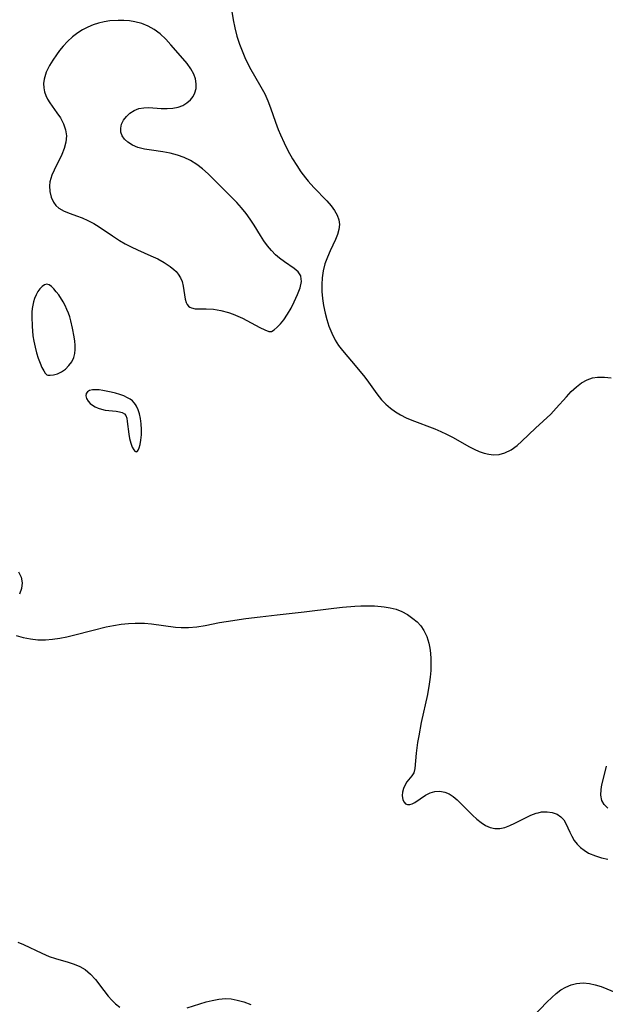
# Model space of a CAD drawing. Header units: inches. Extents: x 1073367 to 1082519, y 1569854 to 1574957.
# Tile 344 of 565: x 1081872 to 1082003, y 1570049 to 1570269. Entities that reach past the tile are written whole.
import ezdxf

# ---------------------------------------------------------------- set-up
doc = ezdxf.new("R2010")
doc.units = ezdxf.units.IN
doc.header["$MEASUREMENT"] = 0
doc.layers.add('CGG_CurvaNivelLidar_v1', color=7, linetype='Continuous', lineweight=30, true_color=0x008008)

msp = doc.modelspace()

# ---------------------------------------------------------------- linework, layer by layer
at = {"layer": 'CGG_CurvaNivelLidar_v1'}
for points in [[(1081928.5, 1570199.5175, 80), (1081928.7872, 1570199.5444, 80), (1081929.397, 1570199.9212, 80), (1081930.0525, 1570200.4797, 80), (1081930.7867, 1570201.2445, 80), (1081931.5483, 1570202.1892, 80), (1081932.3708, 1570203.4076, 80), (1081933.1465, 1570204.7529, 80), (1081933.8652, 1570206.1624, 80), (1081934.6084, 1570207.7974, 80), (1081935.1748, 1570209.3519, 80), (1081935.4616, 1570210.7504, 80), (1081935.3622, 1570211.9194, 80), (1081935.3307, 1570212.0112, 80), (1081934.7396, 1570212.8784, 80), (1081933.8611, 1570213.6238, 80), (1081931.6884, 1570215.1111, 80), (1081930.5436, 1570215.9596, 80), (1081929.7023, 1570216.6927, 80), (1081928.7798, 1570217.6539, 80), (1081927.9127, 1570218.7122, 80), (1081927.0922, 1570219.8437, 80), (1081926.3111, 1570221.0287, 80), (1081924.8608, 1570223.3753, 80), (1081923.9973, 1570224.6908, 80), (1081923.0762, 1570225.9785, 80), (1081922.0909, 1570227.2232, 80), (1081920.9883, 1570228.4671, 80), (1081919.8333, 1570229.6643, 80), (1081914.5941, 1570234.8492, 80), (1081913.3493, 1570235.9654, 80), (1081912.0362, 1570236.976, 80), (1081910.6702, 1570237.822, 80), (1081909.2291, 1570238.5214, 80), (1081907.728, 1570239.0654, 80), (1081906.1091, 1570239.4669, 80), (1081904.468, 1570239.7566, 80), (1081901.9455, 1570240.1328, 80), (1081900.3522, 1570240.407, 80), (1081898.8694, 1570240.7925, 80), (1081897.6658, 1570241.2996, 80), (1081896.6307, 1570241.9536, 80), (1081895.9003, 1570242.6297, 80), (1081895.3633, 1570243.3847, 80), (1081895.0586, 1570244.2006, 80), (1081895.0208, 1570245.0916, 80), (1081895.2346, 1570245.9941, 80), (1081895.6607, 1570246.8715, 80), (1081896.2964, 1570247.7192, 80), (1081897.0941, 1570248.4635, 80), (1081898.0263, 1570249.064, 80), (1081899.0739, 1570249.4745, 80), (1081900.1785, 1570249.6604, 80), (1081901.3513, 1570249.6892, 80), (1081904.0721, 1570249.5262, 80), (1081905.3916, 1570249.4978, 80), (1081906.6869, 1570249.5782, 80), (1081907.9208, 1570249.8165, 80), (1081908.9401, 1570250.1984, 80), (1081909.8534, 1570250.7326, 80), (1081910.6315, 1570251.4062, 80), (1081911.2236, 1570252.1731, 80), (1081911.6482, 1570253.0338, 80), (1081911.8881, 1570253.9638, 80), (1081911.9225, 1570255.0244, 80), (1081911.7397, 1570256.1097, 80), (1081911.358, 1570257.1897, 80), (1081910.7074, 1570258.3801, 80), (1081909.885, 1570259.5376, 80), (1081908.9521, 1570260.6728, 80), (1081906.2623, 1570263.783, 80), (1081905.1103, 1570265.0285, 80), (1081903.8666, 1570266.189, 80), (1081902.5089, 1570267.2046, 80), (1081901.1612, 1570267.9534, 80), (1081899.7214, 1570268.5327, 80), (1081898.2116, 1570268.9401, 80), (1081896.9825, 1570269.1363, 80), (1081895.7314, 1570269.2323, 80), (1081894.4675, 1570269.2387, 80), (1081892.622, 1570269.099, 80), (1081891.337, 1570268.8946, 80), (1081890.0714, 1570268.5993, 80), (1081888.836, 1570268.2071, 80), (1081887.6489, 1570267.7147, 80), (1081886.5095, 1570267.1247, 80), (1081885.4262, 1570266.4415, 80), (1081884.241, 1570265.5306, 80), (1081883.1424, 1570264.5204, 80), (1081882.1309, 1570263.4324, 80), (1081881.3612, 1570262.4882, 80), (1081880.6401, 1570261.5212, 80), (1081879.8232, 1570260.3382, 80), (1081879.0951, 1570259.1407, 80), (1081878.3694, 1570257.6226, 80), (1081877.9051, 1570256.087, 80), (1081877.7794, 1570255.1174, 80), (1081877.7991, 1570254.159, 80), (1081877.9613, 1570253.2641, 80), (1081878.2537, 1570252.4003, 80), (1081878.6622, 1570251.5704, 80), (1081879.1562, 1570250.7679, 80), (1081880.7599, 1570248.5323, 80), (1081881.5253, 1570247.3836, 80), (1081882.2117, 1570246.0831, 80), (1081882.6906, 1570244.7316, 80), (1081882.8959, 1570243.3471, 80), (1081882.7792, 1570241.9496, 80), (1081882.4025, 1570240.5481, 80), (1081881.8442, 1570239.1555, 80), (1081880.11, 1570235.679, 80), (1081879.6112, 1570234.5415, 80), (1081879.3683, 1570233.8495, 80), (1081879.1715, 1570233.0398, 80), (1081879.0779, 1570232.1817, 80), (1081879.1425, 1570230.8795, 80), (1081879.4426, 1570229.6384, 80), (1081879.9768, 1570228.5114, 80), (1081880.5242, 1570227.7878, 80), (1081881.1965, 1570227.1776, 80), (1081882.3651, 1570226.5067, 80), (1081883.7049, 1570225.9844, 80), (1081885.1508, 1570225.4846, 80), (1081886.4045, 1570225.0029, 80), (1081887.6634, 1570224.4351, 80), (1081889.0087, 1570223.7026, 80), (1081890.18, 1570222.9557, 80), (1081893.1825, 1570220.9426, 80), (1081894.7487, 1570219.9528, 80), (1081896.0622, 1570219.1953, 80), (1081897.4043, 1570218.4883, 80), (1081898.7657, 1570217.8361, 80), (1081901.7885, 1570216.52, 80), (1081903.328, 1570215.7859, 80), (1081904.7759, 1570214.9914, 80), (1081906.0921, 1570214.1265, 80), (1081906.9072, 1570213.4672, 80), (1081907.4244, 1570212.9512, 80), (1081907.8728, 1570212.4015, 80), (1081908.3856, 1570211.5816, 80), (1081908.7612, 1570210.7226, 80), (1081909.0384, 1570209.6752, 80), (1081909.4543, 1570206.7777, 80), (1081909.6734, 1570206.0262, 80), (1081909.901, 1570205.5808, 80), (1081910.1992, 1570205.2263, 80), (1081910.4652, 1570205.0203, 80), (1081910.8609, 1570204.8217, 80), (1081911.6944, 1570204.6383, 80), (1081912.8047, 1570204.6167, 80), (1081914.1442, 1570204.6425, 80), (1081915.7884, 1570204.536, 80), (1081917.4344, 1570204.2432, 80), (1081919.1582, 1570203.7681, 80), (1081920.2059, 1570203.4025, 80), (1081921.2326, 1570202.9837, 80), (1081922.2489, 1570202.5076, 80), (1081926.1814, 1570200.4387, 80), (1081927.3177, 1570199.889, 80), (1081928.1624, 1570199.5632, 80)], [(1081878.5, 1570189.8519, 80), (1081878.7051, 1570189.7746, 80), (1081879.2385, 1570189.7568, 80), (1081880.0003, 1570189.8433, 80), (1081880.8908, 1570190.0887, 80), (1081881.782, 1570190.519, 80), (1081882.643, 1570191.1322, 80), (1081883.4224, 1570191.896, 80), (1081884.0708, 1570192.7711, 80), (1081884.5392, 1570193.715, 80), (1081884.7843, 1570194.6417, 80), (1081884.8445, 1570195.545, 80), (1081884.8123, 1570196.4515, 80), (1081884.7252, 1570197.3705, 80), (1081884.5817, 1570198.3789, 80), (1081884.2413, 1570200.2521, 80), (1081883.8556, 1570201.9615, 80), (1081883.6196, 1570202.8019, 80), (1081883.3416, 1570203.6256, 80), (1081882.9811, 1570204.4999, 80), (1081882.5722, 1570205.3472, 80), (1081882.1281, 1570206.1663, 80), (1081881.1458, 1570207.7375, 80), (1081880.6198, 1570208.4602, 80), (1081880.0862, 1570209.0975, 80), (1081879.5489, 1570209.6169, 80), (1081879.0118, 1570209.9749, 80), (1081878.4784, 1570210.1131, 80), (1081877.9542, 1570209.9842, 80), (1081877.444, 1570209.6327, 80), (1081876.9556, 1570209.1135, 80), (1081876.499, 1570208.4675, 80), (1081876.0876, 1570207.7237, 80), (1081875.7394, 1570206.9017, 80), (1081875.5152, 1570206.1847, 80), (1081875.3428, 1570205.4346, 80), (1081875.2191, 1570204.66, 80), (1081875.1438, 1570203.8675, 80), (1081875.1159, 1570202.84, 80), (1081875.2033, 1570200.7489, 80), (1081875.3963, 1570198.5963, 80), (1081875.5869, 1570197.353, 80), (1081875.8487, 1570196.0485, 80), (1081876.1709, 1570194.7717, 80), (1081876.5485, 1570193.5454, 80), (1081876.9674, 1570192.4216, 80), (1081877.3975, 1570191.47, 80), (1081877.8151, 1570190.7063, 80), (1081878.1426, 1570190.214, 80), (1081878.3846, 1570189.9213, 80)], [(1081898.5, 1570172.6278, 80), (1081898.6226, 1570172.6226, 80), (1081898.7666, 1570172.7502, 80), (1081898.9304, 1570172.9882, 80), (1081899.166, 1570173.5148, 80), (1081899.3717, 1570174.2282, 80), (1081899.5469, 1570175.2301, 80), (1081899.6464, 1570176.3714, 80), (1081899.6674, 1570177.5921, 80), (1081899.6092, 1570178.8308, 80), (1081899.4719, 1570180.0251, 80), (1081899.2543, 1570181.1114, 80), (1081898.9551, 1570182.0268, 80), (1081898.574, 1570182.819, 80), (1081898.3296, 1570183.2109, 80), (1081898.0711, 1570183.5492, 80), (1081897.6526, 1570183.9759, 80), (1081897.1392, 1570184.3696, 80), (1081896.5704, 1570184.7082, 80), (1081895.7154, 1570185.1025, 80), (1081894.8056, 1570185.4315, 80), (1081893.8634, 1570185.7114, 80), (1081892.9073, 1570185.9518, 80), (1081891.0225, 1570186.3252, 80), (1081890.1831, 1570186.4418, 80), (1081889.3952, 1570186.4951, 80), (1081888.6788, 1570186.4543, 80), (1081888.0531, 1570186.289, 80), (1081887.5666, 1570186.0071, 80), (1081887.2689, 1570185.6193, 80), (1081887.2051, 1570185.1126, 80), (1081887.3648, 1570184.5463, 80), (1081887.7128, 1570183.9689, 80), (1081888.2056, 1570183.4394, 80), (1081888.723, 1570183.0282, 80), (1081889.3361, 1570182.6565, 80), (1081890.0097, 1570182.3477, 80), (1081890.7273, 1570182.1098, 80), (1081891.5488, 1570181.9355, 80), (1081892.3837, 1570181.8268, 80), (1081894.0012, 1570181.6799, 80), (1081894.7323, 1570181.5773, 80), (1081895.3684, 1570181.4069, 80), (1081895.8672, 1570181.1237, 80), (1081896.1781, 1570180.7199, 80), (1081896.3751, 1570180.1463, 80), (1081896.5071, 1570179.3871, 80), (1081896.8271, 1570176.5209, 80), (1081897.0055, 1570175.543, 80), (1081897.2897, 1570174.5097, 80), (1081897.6285, 1570173.6416, 80), (1081897.9803, 1570173.0044, 80), (1081898.1738, 1570172.7617, 80), (1081898.3412, 1570172.6274, 80)]]:
    msp.add_polyline3d(points, close=True, dxfattribs=at)
for points in [[(1081919.8666, 1570271.2092, 80), (1081920.1848, 1570269.375, 80), (1081920.5723, 1570267.5383, 80), (1081921.0422, 1570265.7142, 80), (1081921.6139, 1570263.9051, 80), (1081922.186, 1570262.384, 80), (1081922.8261, 1570260.8935, 80), (1081923.8782, 1570258.7628, 80), (1081926.4185, 1570254.3595, 80), (1081927.2515, 1570252.7657, 80), (1081927.9346, 1570251.2175, 80), (1081928.5462, 1570249.6297, 80), (1081929.6953, 1570246.3987, 80), (1081930.301, 1570244.7854, 80), (1081930.7894, 1570243.5989, 80), (1081931.5831, 1570241.8405, 80), (1081932.4429, 1570240.1144, 80), (1081933.5081, 1570238.1895, 80), (1081934.4098, 1570236.7328, 80), (1081935.3645, 1570235.3269, 80), (1081936.3641, 1570233.9779, 80), (1081936.9752, 1570233.211, 80), (1081938.258, 1570231.7701, 80), (1081941.1588, 1570228.8222, 80), (1081942.1486, 1570227.6786, 80), (1081942.8741, 1570226.6639, 80), (1081943.4475, 1570225.6252, 80), (1081943.8335, 1570224.5676, 80), (1081943.9882, 1570223.4954, 80), (1081943.8807, 1570222.4099, 80), (1081943.5639, 1570221.3068, 80), (1081943.1056, 1570220.1784, 80), (1081941.9147, 1570217.6224, 80), (1081941.2857, 1570216.1758, 80), (1081940.7347, 1570214.6793, 80), (1081940.3206, 1570213.1331, 80), (1081940.0952, 1570211.5782, 80), (1081940.0263, 1570210.0521, 80), (1081940.0732, 1570208.5052, 80), (1081940.2143, 1570206.9483, 80), (1081940.4343, 1570205.3917, 80), (1081940.7684, 1570203.6736, 80), (1081941.1567, 1570202.1937, 80), (1081941.6274, 1570200.7445, 80), (1081942.2585, 1570199.1419, 80), (1081943.0257, 1570197.6156, 80), (1081943.7867, 1570196.4287, 80), (1081944.6396, 1570195.2925, 80), (1081947.8408, 1570191.5105, 80), (1081949.6321, 1570189.2973, 80), (1081950.484, 1570188.1818, 80), (1081952.3175, 1570185.6103, 80), (1081953.3929, 1570184.2272, 80), (1081954.3365, 1570183.2464, 80), (1081955.3807, 1570182.3489, 80), (1081956.5126, 1570181.5357, 80), (1081957.6693, 1570180.8383, 80), (1081958.8845, 1570180.216, 80), (1081960.188, 1570179.6439, 80), (1081965.3447, 1570177.7045, 80), (1081966.6657, 1570177.1497, 80), (1081967.9622, 1570176.5475, 80), (1081969.2899, 1570175.8614, 80), (1081973.0553, 1570173.7223, 80), (1081974.1565, 1570173.1644, 80), (1081975.2616, 1570172.6834, 80), (1081976.367, 1570172.2989, 80), (1081977.4113, 1570172.0453, 80), (1081978.4484, 1570171.9243, 80), (1081979.7575, 1570171.9974, 80), (1081981.0188, 1570172.3332, 80), (1081982.406, 1570173.0486, 80), (1081983.724, 1570174.0239, 80), (1081984.8324, 1570175.0017, 80), (1081987.8404, 1570177.8727, 80), (1081991.2674, 1570181.0244, 80), (1081992.5121, 1570182.3468, 80), (1081994.7868, 1570184.9184, 80), (1081995.876, 1570186.0668, 80), (1081997.0093, 1570187.1311, 80), (1081998.1917, 1570188.0448, 80), (1081999.4444, 1570188.7439, 80), (1082000.5846, 1570189.1283, 80), (1082001.7703, 1570189.328, 80), (1082003.2693, 1570189.3478, 80), (1082004.7619, 1570189.1307, 80)], [(1081872.1789, 1570145.6925, 79.5), (1081872.7141, 1570144.4943, 79.5), (1081872.9393, 1570143.2536, 79.5), (1081872.8152, 1570141.9861, 79.5), (1081872.4057, 1570140.7216, 79.5)], [(1081871.6173, 1570131.4234, 79.5), (1081873.1697, 1570130.99, 79.5), (1081874.8452, 1570130.6622, 79.5), (1081876.4774, 1570130.4947, 79.5), (1081878.1631, 1570130.4713, 79.5), (1081879.7922, 1570130.5884, 79.5), (1081881.4355, 1570130.8263, 79.5), (1081882.9448, 1570131.1341, 79.5), (1081884.4559, 1570131.5016, 79.5), (1081888.8646, 1570132.6762, 79.5), (1081891.7612, 1570133.3663, 79.5), (1081893.441, 1570133.6958, 79.5), (1081895.1196, 1570133.9602, 79.5), (1081896.7936, 1570134.1444, 79.5), (1081898.2908, 1570134.2298, 79.5), (1081899.3217, 1570134.2438, 79.5), (1081900.346, 1570134.2147, 79.5), (1081901.9548, 1570134.0741, 79.5), (1081907.2598, 1570133.3057, 79.5), (1081908.5483, 1570133.2082, 79.5), (1081910.2297, 1570133.2187, 79.5), (1081912.0652, 1570133.4057, 79.5), (1081913.9048, 1570133.7124, 79.5), (1081917.1626, 1570134.323, 79.5), (1081918.661, 1570134.5633, 79.5), (1081923.0616, 1570135.2171, 79.5), (1081926.2695, 1570135.6553, 79.5), (1081930.0237, 1570136.1074, 79.5), (1081936.1216, 1570136.7385, 79.5), (1081942.7128, 1570137.5912, 79.5), (1081944.6686, 1570137.7931, 79.5), (1081947.4026, 1570138.0106, 79.5), (1081948.7608, 1570138.0756, 79.5), (1081950.3111, 1570138.0994, 79.5), (1081951.8406, 1570138.0608, 79.5), (1081953.3399, 1570137.9489, 79.5), (1081953.9567, 1570137.8769, 79.5), (1081955.3541, 1570137.6478, 79.5), (1081956.6921, 1570137.3138, 79.5), (1081957.952, 1570136.8465, 79.5), (1081959.2463, 1570136.1439, 79.5), (1081960.4338, 1570135.2888, 79.5), (1081961.3622, 1570134.4733, 79.5), (1081962.1966, 1570133.5743, 79.5), (1081962.9066, 1570132.5797, 79.5), (1081963.5702, 1570131.2238, 79.5), (1081964.0238, 1570129.7416, 79.5), (1081964.2311, 1570128.6303, 79.5), (1081964.3637, 1570127.4811, 79.5), (1081964.4422, 1570126.2202, 79.5), (1081964.4599, 1570124.9334, 79.5), (1081964.4153, 1570123.6283, 79.5), (1081964.2829, 1570122.0818, 79.5), (1081964.0788, 1570120.5261, 79.5), (1081963.6869, 1570118.2655, 79.5), (1081962.2952, 1570111.955, 79.5), (1081961.7158, 1570108.9624, 79.5), (1081961.469, 1570107.4597, 79.5), (1081961.1619, 1570105.1127, 79.5), (1081960.8836, 1570101.6788, 79.5), (1081960.6379, 1570100.699, 79.5), (1081960.2039, 1570099.9775, 79.5), (1081959.0875, 1570098.6843, 79.5), (1081958.6704, 1570097.9898, 79.5), (1081958.3422, 1570097.2075, 79.5), (1081958.1228, 1570096.3867, 79.5), (1081958.0378, 1570095.5767, 79.5), (1081958.1631, 1570094.6525, 79.5), (1081958.4368, 1570094.0964, 79.5), (1081958.7899, 1570093.7479, 79.5), (1081959.2332, 1570093.5682, 79.5), (1081959.7369, 1570093.5812, 79.5), (1081960.2921, 1570093.7561, 79.5), (1081960.8535, 1570094.0435, 79.5), (1081963.2577, 1570095.6775, 79.5), (1081964.273, 1570096.196, 79.5), (1081965.3423, 1570096.4945, 79.5), (1081966.4604, 1570096.5575, 79.5), (1081967.5777, 1570096.3537, 79.5), (1081968.5131, 1570095.9436, 79.5), (1081969.4205, 1570095.3543, 79.5), (1081970.3083, 1570094.6327, 79.5), (1081971.1096, 1570093.8913, 79.5), (1081973.7498, 1570091.2025, 79.5), (1081974.7009, 1570090.3149, 79.5), (1081975.6722, 1570089.5419, 79.5), (1081976.679, 1570088.904, 79.5), (1081977.7174, 1570088.4413, 79.5), (1081978.7852, 1570088.2016, 79.5), (1081979.8872, 1570088.221, 79.5), (1081981.0084, 1570088.4587, 79.5), (1081982.1398, 1570088.8584, 79.5), (1081983.2731, 1570089.3706, 79.5), (1081985.653, 1570090.6062, 79.5), (1081986.8426, 1570091.1802, 79.5), (1081988.0368, 1570091.6387, 79.5), (1081988.4532, 1570091.7584, 79.5), (1081989.2092, 1570091.9119, 79.5), (1081990.4433, 1570091.9747, 79.5), (1081991.6163, 1570091.8053, 79.5), (1081992.6817, 1570091.4055, 79.5), (1081993.5013, 1570090.8546, 79.5), (1081994.1725, 1570090.1438, 79.5), (1081994.687, 1570089.3033, 79.5), (1081995.5371, 1570087.3802, 79.5), (1081995.9849, 1570086.4579, 79.5), (1081996.5207, 1570085.5529, 79.5), (1081997.1683, 1570084.7003, 79.5), (1081997.898, 1570083.9727, 79.5), (1081998.7326, 1570083.3274, 79.5), (1081999.7539, 1570082.7187, 79.5), (1082001.2636, 1570082.0689, 79.5), (1082002.6348, 1570081.6447, 79.5), (1082004.0549, 1570081.3403, 79.5)], [(1082004.0609, 1570092.7515, 79.5), (1082003.2626, 1570093.5583, 79.5), (1082002.7282, 1570094.4874, 79.5), (1082002.497, 1570095.6463, 79.5), (1082002.5558, 1570096.9218, 79.5), (1082002.7359, 1570097.9716, 79.5), (1082003.381, 1570100.5999, 79.5), (1082003.7339, 1570102.1787, 79.5)], [(1081872.008, 1570062.7473, 79), (1081873.2662, 1570062.2029, 79), (1081877.3606, 1570060.2529, 79), (1081879.0002, 1570059.5727, 79), (1081880.4087, 1570059.1007, 79), (1081883.277, 1570058.27, 79), (1081884.6175, 1570057.8296, 79), (1081885.8863, 1570057.3018, 79), (1081887.0528, 1570056.6356, 79), (1081888.2863, 1570055.6068, 79), (1081889.3664, 1570054.3869, 79), (1081891.2196, 1570051.8865, 79), (1081892.22, 1570050.6307, 79), (1081893.0211, 1570049.7393, 79), (1081893.8895, 1570048.929, 79), (1081894.8641, 1570048.2164, 79)], [(1081987.4629, 1570046.2785, 79), (1081990.3986, 1570049.3063, 79), (1081991.4865, 1570050.3847, 79), (1081992.4808, 1570051.2658, 79), (1081993.5236, 1570052.038, 79), (1081994.6488, 1570052.6763, 79), (1081995.8311, 1570053.1576, 79), (1081997.0563, 1570053.4725, 79), (1081998.5001, 1570053.6094, 79), (1081999.9325, 1570053.4994, 79), (1082001.251, 1570053.212, 79), (1082002.5676, 1570052.789, 79), (1082005.9597, 1570051.413, 79)], [(1081909.8729, 1570048.0599, 79), (1081914.1869, 1570049.3536, 79), (1081915.5196, 1570049.7099, 79), (1081917.0008, 1570049.9972, 79), (1081918.4775, 1570050.1092, 79), (1081919.7802, 1570050.0237, 79), (1081921.0826, 1570049.7872, 79), (1081922.614, 1570049.3596, 79), (1081924.1492, 1570048.8131, 79)]]:
    msp.add_polyline3d(points, dxfattribs=at)

doc.saveas('drawing.dxf')
